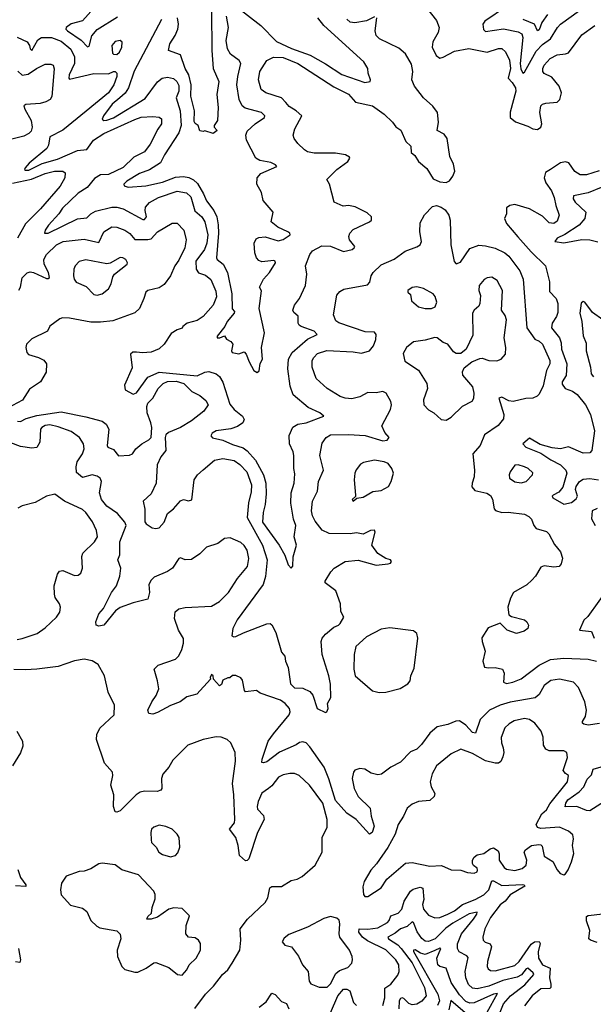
# Model space of a CAD drawing. Extents: x 1603745 to 1745082, y 385868 to 533966.
# Tile 584 of 646: x 1639420 to 1642936, y 493623 to 499653. Entities that reach past the tile are written whole.
import ezdxf

# ---------------------------------------------------------------- set-up
doc = ezdxf.new("R2010")
doc.units = 0

msp = doc.modelspace()

# ---------------------------------------------------------------- linework, layer by layer
at = {"layer": '0CON20XD'}
for points in [[(1639875, 499724), (1639805, 499646.8), (1639735, 499628.5), (1639704, 499605), (1639703.1, 499595), (1639712.1, 499585), (1639797.1, 499527.1), (1639835, 499486.9), (1639845, 499492), (1639862.1, 499555), (1639895, 499593.7), (1640019.5, 499670.5)], [(1640735, 499744.5), (1640897.7, 499617.7), (1640995, 499519.2), (1641086.5, 499476.5), (1641201.2, 499435), (1641295, 499382.6), (1641395, 499316.9), (1641535, 499267.5), (1641567.5, 499275), (1641570, 499285), (1641556.2, 499325), (1641553.8, 499355), (1641528.6, 499395), (1641285, 499617.7), (1641247.5, 499665)], [(1641913.5, 499725), (1641975, 499648.9), (1641991.3, 499605), (1641985.9, 499575), (1641952.3, 499517.7), (1641948.3, 499485), (1641973.2, 499433.2), (1641995, 499418), (1642015, 499422.7), (1642085, 499459.6), (1642173.1, 499476.9), (1642285, 499454.1), (1642355, 499476.9), (1642375, 499477.1), (1642397.3, 499457.3), (1642422.3, 499405), (1642427.7, 499355), (1642414, 499295), (1642438.2, 499268.2), (1642459.3, 499235), (1642462, 499215), (1642426.1, 499086.1), (1642427.3, 499055), (1642458.5, 499028.5), (1642535, 499001.6), (1642565, 498984.6), (1642595, 498981.5), (1642614.4, 498995), (1642621.5, 499015), (1642608.1, 499085), (1642614.2, 499125), (1642623.8, 499135), (1642645, 499141.9), (1642715, 499147.8), (1642731.1, 499165), (1642742.2, 499205), (1642727.8, 499245), (1642681.5, 499301.5), (1642635, 499324.3), (1642626.9, 499335), (1642626.4, 499355), (1642634.6, 499375), (1642671.5, 499415), (1642715, 499437.8), (1642765, 499443.2), (1642785, 499451.1), (1642865, 499559.4), (1642945, 499618.2)], [(1642405, 499734.7), (1642270.4, 499645), (1642259.6, 499625), (1642262.1, 499592.1), (1642275, 499580), (1642385, 499598.1), (1642475, 499578.4), (1642497.3, 499567.3), (1642503.7, 499543.7), (1642487.7, 499385), (1642491.7, 499351.7), (1642505, 499326), (1642515, 499332.5), (1642585, 499460.3), (1642625, 499501.6), (1642673.9, 499535), (1642716.2, 499605), (1642735, 499625.5), (1642851.4, 499708.6)], [(1639828, 499092), (1639685, 498977.1), (1639604.6, 498935.4), (1639596.8, 498885), (1639586.8, 498865), (1639477.8, 498775), (1639454.3, 498745), (1639450, 498735), (1639455, 498730.8), (1639475, 498732), (1639558.5, 498771.5), (1639651.3, 498798.7), (1639775, 498852.3), (1639831.2, 498858.8), (1639871.8, 498915), (1639935, 498955.2), (1640125, 499042.6), (1640165, 499055.3), (1640235, 499060.8), (1640275, 499056.5), (1640290, 499045), (1640289.4, 499015), (1640266.7, 498983.3), (1640219.9, 498890.1), (1640185.2, 498844.8), (1640118.8, 498811.2), (1640055, 498748.7), (1639965, 498705.8), (1639915, 498703.4), (1639879.3, 498680.7), (1639832.5, 498625), (1639779.3, 498590.7), (1639681.7, 498498.3), (1639659.6, 498465), (1639596.8, 498395), (1639576.9, 498365), (1639572.5, 498345), (1639595, 498346.5), (1639775, 498432.8), (1639830.4, 498439.6), (1639855.2, 498464.8), (1639885, 498479.7), (1639984.7, 498504.7), (1640014.7, 498504.7), (1640055, 498494.7), (1640175, 498429.1), (1640185, 498428.5), (1640197.3, 498445), (1640189.3, 498485), (1640191.6, 498505), (1640215, 498532.9), (1640271.4, 498565), (1640385, 498603.6), (1640442.4, 498592.4), (1640469, 498569), (1640492.6, 498482.6), (1640536.7, 498446.7), (1640554.4, 498414.4), (1640573.5, 498335), (1640566.7, 498285), (1640553.4, 498245), (1640500.3, 498175), (1640501.7, 498125), (1640515, 498102.4), (1640559.5, 498089.5), (1640592.5, 498062.5), (1640621.5, 497991.5), (1640625.9, 497955), (1640606, 497905), (1640545, 497835.3), (1640508.1, 497811.9), (1640446, 497794), (1640420, 497775), (1640416.7, 497763.3), (1640385, 497753.1), (1640348.6, 497731.4), (1640304.5, 497665), (1640275, 497636.4), (1640225, 497616.7), (1640173.1, 497613.1), (1640135, 497617.8), (1640112.5, 497617.5), (1640100, 497605), (1640109.2, 497520.8), (1640061.4, 497415), (1640066.1, 497386.1), (1640115, 497358.8), (1640135, 497368), (1640206, 497464), (1640275, 497493.7), (1640507.1, 497472.9), (1640555, 497494.8), (1640578.9, 497498.9), (1640625, 497483.9), (1640645, 497468.8), (1640665, 497432.9), (1640708, 497298), (1640735, 497266.2), (1640785.7, 497225), (1640796.5, 497205), (1640788.2, 497185), (1640755, 497161.3), (1640715, 497147.4), (1640625, 497134.4), (1640599.7, 497120.3), (1640592, 497105), (1640602.7, 497092.7), (1640665, 497078.2), (1640725, 497051.4), (1640790.6, 497030.6), (1640815, 497012.9), (1640865.9, 496955.9), (1640914.3, 496865), (1640929.3, 496815), (1640930.1, 496749.9), (1640923.8, 496685), (1640911.4, 496635), (1640908, 496575), (1641010, 496435), (1641044.5, 496374.5), (1641065, 496313.8), (1641085, 496294.2), (1641094.1, 496305.9), (1641095.7, 496364.3), (1641117.5, 496435), (1641103.3, 496485), (1641112.3, 496555), (1641098.7, 496595), (1641082.7, 496692.7), (1641084.3, 496755), (1641102, 496815), (1641107.4, 496872.6), (1641100.8, 496905), (1641100.4, 496985), (1641096.7, 497006.7), (1641073.6, 497056.4), (1641072.7, 497107.3), (1641095, 497156.9), (1641124, 497175), (1641175, 497184.8), (1641283.3, 497225), (1641259.2, 497245), (1641188.2, 497278.2), (1641096.7, 497355), (1641078, 497408), (1641062.9, 497515), (1641068.4, 497575), (1641089.7, 497615), (1641185, 497696.3), (1641243.1, 497725), (1641225, 497745.3), (1641145, 497773.5), (1641132.8, 497782.8), (1641126.9, 497795), (1641126.5, 497836.5), (1641099.4, 497859.4), (1641094.4, 497875), (1641104.3, 497905), (1641134.6, 497945.4), (1641171.5, 498025), (1641180, 498095), (1641172.9, 498145), (1641197.7, 498215), (1641215, 498238.5), (1641272.6, 498267.4), (1641325.3, 498265.3), (1641405, 498233.3), (1641458.8, 498245), (1641471.2, 498255), (1641473.8, 498265), (1641441.1, 498305), (1641438.1, 498325), (1641443.3, 498345), (1641465, 498368.2), (1641565, 498414.2), (1641576, 498425), (1641577.5, 498445), (1641550.7, 498470.7), (1641476.4, 498506.4), (1641435, 498515.6), (1641402.1, 498512.1), (1641346.7, 498535), (1641320, 498645), (1641303.3, 498675), (1641364, 498735), (1641432, 498785), (1641443.8, 498805), (1641441.7, 498811.7), (1641416.5, 498826.5), (1641355.4, 498835.4), (1641225, 498836.2), (1641185, 498843.1), (1641165, 498855.7), (1641124.5, 498894.5), (1641102.5, 498925), (1641096.9, 498945), (1641106.4, 498985), (1641149.2, 499065), (1641115, 499095.6), (1641070.9, 499120.9), (1641051.9, 499145), (1641025, 499174.4), (1640928, 499205), (1640899.5, 499225), (1640884.2, 499285), (1640891, 499335), (1640935, 499402.2), (1640975, 499423.3), (1641035, 499421.5), (1641124.8, 499384.8), (1641345, 499242.7), (1641435, 499196.1), (1641478.5, 499148.5), (1641581.9, 499125), (1641653.3, 499075), (1641706, 499026), (1641725, 498997.5), (1641756.1, 498976.1), (1641787.5, 498907.5), (1641817.8, 498877.8), (1641820.5, 498840.5), (1641841.7, 498821.7), (1641863.8, 498785), (1641915, 498741.2), (1641955, 498678.8), (1641995, 498660), (1642035, 498656.7), (1642055, 498666.7), (1642076, 498695), (1642087.5, 498725), (1642078.3, 498768.3), (1642055.7, 498815.7), (1642041.1, 498925), (1642021.5, 498951.5), (1641980, 498975), (1641988.2, 499025), (1641980.6, 499085), (1641953.2, 499123.2), (1641895, 499174), (1641839.6, 499245), (1641824.7, 499285), (1641829.6, 499335), (1641821.1, 499381.1), (1641785, 499443.8), (1641745, 499478.1), (1641625.4, 499535.4), (1641605.4, 499555.4), (1641599.6, 499585), (1641610, 499665)], [(1640288.7, 499655), (1640122.2, 499337.8), (1640087, 499235), (1640066.3, 499203.7), (1640034, 499174), (1639987.1, 499135), (1639933.6, 499065), (1639925, 499043.3), (1639935.7, 499035.7), (1639955, 499038.5), (1639995, 499053), (1640189.3, 499170.7), (1640265, 499271.8), (1640294.2, 499295), (1640325, 499300.4), (1640363, 499293), (1640383.6, 499273.6), (1640395, 499249.2), (1640395, 499216.2), (1640379.2, 499175), (1640404.3, 499094.3), (1640409, 499005), (1640395, 498959.6), (1640308, 498825), (1640283.9, 498776.1), (1640216.5, 498733.5), (1640155, 498711.3), (1640077.5, 498665), (1640058.8, 498645), (1640060, 498635), (1640085, 498627.1), (1640193.8, 498635), (1640295, 498658.3), (1640375, 498688.6), (1640425, 498692.4), (1640456.9, 498686.9), (1640485, 498672), (1640509, 498649), (1640547.1, 498587.1), (1640564.6, 498544.6), (1640609.5, 498485), (1640628.3, 498445), (1640637.2, 498397.2), (1640638.4, 498345), (1640626.2, 498195), (1640630, 498185), (1640666.5, 498156.5), (1640694.3, 498105), (1640720, 497975), (1640721.7, 497881.7), (1640736, 497865), (1640734, 497855), (1640691.1, 497805), (1640676.9, 497775), (1640630, 497715), (1640630, 497705), (1640646.1, 497703.9), (1640675, 497717.5), (1640687, 497697), (1640715, 497682.5), (1640725.9, 497665.9), (1640717.5, 497625), (1640722.5, 497615), (1640763, 497607), (1640795, 497620), (1640808, 497605), (1640827, 497557), (1640854.4, 497504.4), (1640875, 497492), (1640887.1, 497502.9), (1640893.2, 497546.8), (1640907.5, 497575), (1640902.5, 497645), (1640920.9, 497735), (1640888.2, 497885), (1640902, 497992), (1640890, 498015), (1640913.6, 498065), (1640951.5, 498105), (1640987.5, 498165), (1640986.2, 498175), (1640977.8, 498177.8), (1640905, 498170), (1640885, 498178.1), (1640871.5, 498195), (1640860.9, 498225), (1640857.3, 498285), (1640869.6, 498310.4), (1640885, 498319.2), (1640925, 498323.6), (1641005, 498299.6), (1641035, 498306.7), (1641078, 498335), (1641076, 498345), (1641064.4, 498354.4), (1641002.1, 498382.1), (1640961.4, 498415), (1640973.8, 498475), (1640912, 498545), (1640902.9, 498595), (1640874.4, 498645), (1640876.2, 498683.8)], [(1640595.2, 499705), (1640597.1, 499465), (1640605.2, 499355.2), (1640640.3, 499275), (1640628.9, 499195), (1640636.5, 499115), (1640632.9, 499035), (1640611.2, 499005), (1640612.5, 498995), (1640630, 498975), (1640605, 498956.7), (1640555, 498972.5), (1640545, 498967.5), (1640525, 498972.5), (1640513.3, 499005), (1640495, 499016.7), (1640489.2, 499029.2), (1640491.5, 499095), (1640469.1, 499185), (1640471.6, 499255), (1640456.6, 499315), (1640434.8, 499355), (1640405, 499436.9), (1640332.5, 499465), (1640341.2, 499505), (1640373.8, 499556.2), (1640388.8, 499595), (1640394.3, 499625.7), (1640386.4, 499665)], [(1640876.2, 498683.8), (1640898.2, 498711.8), (1640996.2, 498755), (1640988.8, 498765), (1640959.5, 498779.5), (1640891.7, 498791.7), (1640866.7, 498805), (1640810.6, 498915), (1640806.4, 498945), (1640815, 498970), (1640862.7, 499015), (1640920, 499055), (1640922.9, 499065), (1640902, 499085), (1640801.1, 499111.1), (1640784.5, 499125), (1640766.1, 499165), (1640751.8, 499255), (1640756.2, 499305), (1640776.2, 499385), (1640765, 499402.2), (1640711.3, 499441.3), (1640693.7, 499473.7), (1640686.4, 499526.4), (1640699.6, 499605), (1640688.2, 499675)], [(1641595, 499670), (1641545, 499646.5), (1641475, 499633.3), (1641445, 499637.5), (1641426, 499656)], [(1642655, 499684.3), (1642620.2, 499635), (1642605, 499590), (1642595, 499585.8), (1642575.5, 499625.5), (1642506.2, 499655)], [(1639405, 499546.2), (1639465, 499518.2), (1639480.8, 499495), (1639485, 499473.8), (1639495, 499464.6), (1639530.6, 499529.4), (1639552.5, 499545), (1639615, 499543.9), (1639675, 499521.4), (1639733.4, 499473.4), (1639756.8, 499425), (1639756.2, 499385), (1639722.9, 499315), (1639720.4, 499295), (1639725, 499288.1), (1639875, 499322.7), (1639965, 499321.4), (1639995, 499335.7), (1640005, 499335.7), (1640014.4, 499325), (1640015.8, 499305), (1639997.7, 499255), (1639964.1, 499205), (1639828, 499092)], [(1640015, 499440.8), (1640032.5, 499455), (1640045.6, 499485), (1640047.5, 499515), (1640035.6, 499525.6), (1640005, 499520), (1639984.5, 499495), (1639989.1, 499449.1), (1639995, 499442), (1640015, 499440.8)], [(1639408.4, 499338.4), (1639435, 499313.1), (1639470.8, 499319.2), (1639523.1, 499355), (1639575, 499380.5), (1639610.8, 499380.8), (1639624.3, 499374.3), (1639631.9, 499351.9), (1639617, 499183), (1639606, 499164), (1639580.8, 499149.2), (1639545, 499140.2), (1639456.5, 499133.5), (1639445, 499125.7), (1639450.8, 499105), (1639490.2, 499035), (1639496.6, 498995), (1639489.8, 498970.2), (1639475, 498955.6), (1639445, 498940.6), (1639355, 498917.5)], [(1642972.1, 498727.9), (1642895, 498702.9), (1642855, 498703.3), (1642822.7, 498722.7), (1642785.7, 498775.7), (1642765, 498782), (1642735, 498776.1), (1642674.3, 498735.7), (1642643.4, 498716.6), (1642635.3, 498685), (1642645.9, 498655), (1642679.5, 498605), (1642696, 498565), (1642705.7, 498515.7), (1642727.1, 498455), (1642715, 498419.2), (1642695, 498405.6), (1642665, 498408.9), (1642625, 498450), (1642545, 498494.5), (1642455, 498521.4), (1642424.1, 498515.9), (1642405, 498500), (1642404, 498465), (1642392.2, 498435), (1642405, 498405.8), (1642473.9, 498323.9), (1642555, 498231.5), (1642642.9, 498145), (1642667.8, 498047.8), (1642668.6, 497988.6), (1642707.9, 497945), (1642719.6, 497915), (1642719.4, 497860.6), (1642710, 497835), (1642683.1, 497795), (1642680.9, 497765), (1642728.2, 497705), (1642738.9, 497675), (1642741.8, 497635), (1642773.5, 497545), (1642770.3, 497475), (1642744.8, 497435.2), (1642745, 497421.2), (1642764.7, 497394.7), (1642808.6, 497378.6), (1642838.3, 497358.3), (1642888.9, 497295), (1642919.6, 497235), (1642942.7, 497135), (1642927.7, 497015), (1642915, 497001.2), (1642875, 496997.7), (1642785, 497036.4), (1642735, 497025.9), (1642685, 497031.7), (1642611.3, 497051.3), (1642545, 497090.6), (1642503.3, 497055), (1642522.5, 497035), (1642615, 496998.2), (1642675, 496958), (1642735, 496927), (1642768.3, 496895), (1642773.5, 496875), (1642750.3, 496789.7), (1642725, 496759.3), (1642689.4, 496740.6), (1642684.3, 496735), (1642688.1, 496725), (1642755.5, 496685.5), (1642803.3, 496696.7), (1642830.5, 496719.5), (1642839.2, 496735), (1642827.5, 496775), (1642831.3, 496795), (1642852.3, 496825), (1642875, 496838.6), (1642915, 496843.6), (1642968.6, 496835)], [(1639375, 498652.1), (1639493.1, 498676.9), (1639575, 498712.1), (1639633.8, 498725), (1639685.3, 498725.3), (1639698.8, 498715), (1639695.6, 498685), (1639667, 498633), (1639546.7, 498495), (1639456.4, 498403.6), (1639405.9, 498315)], [(1642985, 498624.6), (1642905, 498592.7), (1642815.8, 498575), (1642813.6, 498555), (1642825.3, 498535.3), (1642889.6, 498475), (1642883.5, 498435), (1642850, 498395), (1642761.7, 498338.3), (1642713.8, 498315), (1642701.2, 498295), (1642755, 498286.9), (1642865, 498307.7), (1642915, 498304.8), (1642965, 498292.9)], [(1640954.7, 495955.3), (1640966.4, 495946.4), (1640989.5, 495899.5), (1641025, 495779.4), (1641045.7, 495755), (1641050, 495725), (1641066, 495685), (1641080.9, 495585), (1641105, 495562.1), (1641155, 495558.5), (1641199.1, 495539.1), (1641217.1, 495517.1), (1641244.3, 495435), (1641295, 495410), (1641302.5, 495415), (1641310, 495435), (1641306.7, 495465), (1641327.5, 495502.5), (1641324.7, 495584.7), (1641315.4, 495635), (1641274.6, 495765), (1641267.1, 495845), (1641274.5, 495865), (1641295, 495889.5), (1641345, 495933.6), (1641375, 495944.6), (1641385, 495954.4), (1641406.7, 495995), (1641388.3, 496028.3), (1641386.7, 496075), (1641358, 496155), (1641293.3, 496205), (1641292, 496215), (1641327.7, 496272.3), (1641348.6, 496295), (1641415.5, 496334.5), (1641495, 496344.1), (1641605, 496313.3), (1641678.7, 496321.3), (1641692.5, 496325), (1641700, 496335), (1641692.5, 496345), (1641665, 496354), (1641615, 496383.8), (1641578.8, 496435), (1641600, 496515), (1641595, 496527.5), (1641570, 496525), (1641525, 496503.3), (1641485, 496511.4), (1641445, 496503.8), (1641316.5, 496506.5), (1641275, 496527.5), (1641231.7, 496581.7), (1641215.4, 496615), (1641209.7, 496645), (1641215.4, 496705), (1641245.6, 496765), (1641251.8, 496825), (1641282, 496895), (1641259.1, 496985), (1641275, 497060), (1641298, 497095), (1641325, 497110), (1641435, 497111.8), (1641537.6, 497107.6), (1641645, 497073.2), (1641673, 497077), (1641683.8, 497095), (1641658.1, 497125), (1641640, 497165), (1641692.2, 497265), (1641700, 497295), (1641695.8, 497315), (1641665.6, 497365.6), (1641645, 497375.7), (1641605, 497368), (1641555, 497370), (1641505, 497342.9), (1641455, 497331.9), (1641415, 497334.3), (1641385, 497345.7), (1641305.7, 497395), (1641238.1, 497455), (1641212.7, 497525), (1641213.5, 497565), (1641222.2, 497585), (1641245, 497609.6), (1641303.2, 497626.8), (1641465, 497620), (1641515, 497611.1), (1641564.1, 497625.9), (1641589.1, 497655), (1641602.7, 497695), (1641605.7, 497725.7), (1641595, 497740), (1641538.3, 497741.7), (1641376.2, 497796.2), (1641358, 497808), (1641344.5, 497845), (1641364.5, 497965.5), (1641381.7, 497988.3), (1641407.3, 498002.7), (1641551.3, 498028.7), (1641565.5, 498045), (1641574.5, 498085), (1641586, 498104), (1641635, 498152.5), (1641715, 498185.5), (1641782.5, 498235), (1641855, 498262.2), (1641874.2, 498275), (1641882.9, 498295), (1641873.2, 498353.2), (1641875, 498410), (1641901.5, 498458.5), (1641950, 498510), (1641975, 498516.2), (1642002.9, 498505), (1642027.7, 498487.7), (1642050, 498455), (1642058, 498425), (1642062.3, 498275), (1642082.8, 498172.8), (1642095, 498158), (1642122.6, 498167.4), (1642178.9, 498251.1), (1642235, 498271.8), (1642275, 498269.1), (1642335, 498253.6), (1642393.1, 498225), (1642418.2, 498205), (1642485.4, 498115), (1642505.4, 498065), (1642528.2, 497765), (1642576.8, 497696.8), (1642605, 497684.6), (1642625.2, 497665.2), (1642668.9, 497565), (1642669.2, 497545), (1642649.3, 497505), (1642629.4, 497410.6), (1642605, 497358.8), (1642592.6, 497347.4), (1642565, 497336.2), (1642523, 497333), (1642445, 497315.3), (1642418.8, 497318.8), (1642375, 497341.2), (1642357.5, 497335), (1642387.3, 497235), (1642385, 497208.8), (1642352.5, 497167.5), (1642269.1, 497110.9), (1642243.6, 497045), (1642198.6, 496995), (1642208.2, 496895), (1642206.2, 496853.8), (1642192.9, 496815), (1642192.1, 496792.1), (1642210.5, 496770.5), (1642283.4, 496753.4), (1642305, 496740), (1642317.3, 496717.3), (1642327.8, 496657.8), (1642336.9, 496646.9), (1642375, 496635.6), (1642415, 496636.4), (1642513.9, 496623.9), (1642541.1, 496611.1), (1642558, 496595), (1642571.9, 496555), (1642586.9, 496536.9), (1642648.7, 496518.7), (1642664.4, 496505), (1642698.9, 496438.9), (1642734.5, 496395), (1642747.5, 496355), (1642739.7, 496320.3), (1642726.2, 496303.8), (1642695, 496300), (1642635, 496307.5), (1642615, 496301.2), (1642582, 496245), (1642559.8, 496220.2), (1642528, 496192), (1642446.2, 496145), (1642429.2, 496110.8), (1642412, 496055), (1642419.3, 496009.3), (1642435, 495998.8), (1642515, 495976.9), (1642529.4, 495965), (1642539.5, 495945), (1642535.6, 495925), (1642511.7, 495908.3), (1642465, 495894.6), (1642407.5, 495915), (1642365, 495956.7), (1642292.3, 495927.7), (1642252.7, 495867.3), (1642254.3, 495844.3), (1642273.8, 495785), (1642258.8, 495725), (1642268.3, 495688.3), (1642293.3, 495683.3), (1642335, 495685.7), (1642380, 495675), (1642390.5, 495650.5), (1642386.1, 495596.1), (1642405, 495587.5), (1642443.3, 495595), (1642495, 495616.5), (1642605, 495700), (1642674.4, 495735.6), (1642755, 495743.5), (1642903.9, 495736.1), (1642955, 495724.6)], [(1639414.3, 497995.7), (1639425.6, 498015), (1639435, 498072), (1639465, 498102.9), (1639485, 498108.2), (1639505, 498105.3), (1639585, 498067.8), (1639595, 498067.5), (1639602.5, 498075), (1639597.1, 498105), (1639569.3, 498155), (1639567.7, 498185), (1639583.6, 498215), (1639645.6, 498275), (1639685.8, 498294.2), (1639815, 498308.1), (1639905, 498289.1), (1639935.2, 498354.8), (1639985, 498385.3), (1640015, 498383.2), (1640065, 498363.8), (1640095, 498343.5), (1640125, 498306.1), (1640205, 498306.3), (1640225, 498311.8), (1640265, 498353.8), (1640355, 498406), (1640385, 498406), (1640425.6, 498365), (1640440.4, 498305), (1640431.6, 498255), (1640395, 498180), (1640370.9, 498145), (1640344.6, 498085.4), (1640305, 498031.9), (1640275, 498011.5), (1640206.2, 497993.8), (1640193.1, 497985), (1640181.8, 497945), (1640153.5, 497885), (1640125, 497856.9), (1639991.1, 497808.9), (1639915, 497799.7), (1639855, 497801.5), (1639725, 497825.6), (1639683.2, 497826.8), (1639665, 497820.8), (1639604.3, 497775.7), (1639590, 497745), (1639495, 497698), (1639462.5, 497665), (1639458, 497645), (1639464, 497614), (1639472.9, 497602.9), (1639535, 497584.3), (1639567.7, 497567.7), (1639583.8, 497545), (1639582.5, 497495), (1639548, 497435), (1639480.1, 497389.9), (1639437.6, 497322.4), (1639345, 497274)], [(1639895, 497965.6), (1639925, 497974.4), (1639964, 498005), (1639980.8, 498035), (1639990.9, 498079.1), (1640002, 498095), (1640078.8, 498155), (1640081.2, 498165), (1640071.2, 498185), (1640052.5, 498195), (1640035, 498195.8), (1639975, 498161.4), (1639955, 498157.5), (1639825, 498183.1), (1639785, 498172.7), (1639759.4, 498145), (1639751.5, 498125), (1639749.1, 498085), (1639753.6, 498065), (1639766.5, 498046.5), (1639828.2, 498018.2), (1639875, 497969.4), (1639895, 497965.6)], [(1642035, 497200), (1642065, 497218), (1642134.4, 497285.6), (1642193.9, 497316.1), (1642204.1, 497335.9), (1642206.9, 497365), (1642197.5, 497405), (1642136.9, 497476.9), (1642133.8, 497496.2), (1642145, 497522), (1642191.7, 497558.3), (1642241.1, 497578.9), (1642255, 497580.6), (1642295, 497565.8), (1642345, 497563.1), (1642371.2, 497575), (1642398.6, 497605), (1642400.8, 497645), (1642389.1, 497705), (1642403.8, 497815), (1642395, 497842.5), (1642373.6, 497875), (1642378.8, 497995), (1642347.1, 498055), (1642315, 498075.6), (1642285, 498071.9), (1642267.2, 498062.8), (1642235.6, 498025), (1642234.3, 497995), (1642244.3, 497965), (1642241.5, 497915), (1642235, 497899.2), (1642205.7, 497875), (1642195.5, 497855), (1642198.2, 497721.8), (1642157.5, 497635), (1642125, 497608), (1642095, 497608), (1642078.3, 497618.3), (1642045, 497666), (1642015, 497676.2), (1641980, 497705), (1641965, 497707.1), (1641905, 497690), (1641835, 497680.6), (1641790.8, 497645), (1641771.4, 497608.6), (1641781.2, 497561.2), (1641865, 497505.7), (1641916, 497426), (1641919.5, 497395), (1641894.5, 497325), (1641897.1, 497295), (1641925, 497262.9), (1641958.8, 497245), (1642003.9, 497203.9), (1642035, 497200)], [(1641945, 497884.4), (1641966, 497895), (1641976.6, 497923.4), (1641967.6, 497957.6), (1641955, 497973.3), (1641895, 498006.7), (1641855, 498016.7), (1641825, 498013.3), (1641800, 497995), (1641800, 497985), (1641815, 497970), (1641821.7, 497931.7), (1641864, 497895), (1641905, 497884.4), (1641945, 497884.4)], [(1642995, 497814.7), (1642930.4, 497860.4), (1642885, 497922.5), (1642875, 497927.5), (1642862.8, 497917.2), (1642853.1, 497855), (1642865.3, 497805.3), (1642873.4, 497716.6), (1642891.9, 497671.9), (1642892.7, 497625), (1642919.1, 497525), (1642924, 497484), (1642936.7, 497465)], [(1639405.6, 497194.4), (1639425, 497192.5), (1639459.5, 497210.5), (1639525, 497228.3), (1639675, 497251), (1639825, 497221.8), (1639925, 497194.1), (1639950.8, 497175), (1639965.4, 497145), (1639955.8, 497045.8), (1639960, 497035), (1639995, 497021.5), (1640025, 496983), (1640093.6, 496986.4), (1640111.4, 496995), (1640132.5, 497025), (1640168, 497055), (1640210.9, 497079.1), (1640225.8, 497095), (1640229.4, 497155), (1640224.4, 497185), (1640201.8, 497245), (1640198.9, 497285), (1640205, 497304), (1640235.3, 497334.7), (1640268.2, 497395), (1640299.6, 497425), (1640325, 497437.7), (1640378.9, 497438.9), (1640425.1, 497425.1), (1640475, 497376.2), (1640525, 497352.2), (1640561.7, 497321.7), (1640574.4, 497295), (1640549.4, 497255), (1640473.2, 497196.8), (1640405, 497155.5), (1640331.2, 497125), (1640315, 497110), (1640310.8, 497095), (1640315.6, 497015), (1640284.4, 496975.6), (1640263.6, 496926.4), (1640256.1, 496815), (1640225, 496748.9), (1640176.7, 496705), (1640186.5, 496655), (1640187.6, 496577.6), (1640195, 496566), (1640232, 496542), (1640255, 496536.7), (1640275, 496541.2), (1640305, 496576.2), (1640325, 496629.2), (1640362.2, 496657.8), (1640405, 496705.7), (1640425, 496714.2), (1640455, 496705.7), (1640475, 496712), (1640489.6, 496835), (1640509.6, 496865), (1640545, 496896.4), (1640614.4, 496955), (1640665, 496965.9), (1640735, 496953.3), (1640768.8, 496928.8), (1640811.6, 496885), (1640840, 496805), (1640838.3, 496761.7), (1640821.6, 496695), (1640814.7, 496605), (1640908.6, 496435), (1640937.3, 496345), (1640926.6, 496243.4), (1640913.2, 496195), (1640753, 495977), (1640726.9, 495925), (1640719.3, 495879.3), (1640732.6, 495872.6), (1640745, 495874.7), (1640791, 495899), (1640935, 495952.7), (1640954.7, 495955.3)], [(1640975, 495280), (1641071.1, 495395), (1641077.8, 495415), (1641073.1, 495435), (1641048, 495465), (1641018, 495485), (1640895, 495528.1), (1640872.5, 495545), (1640805, 495537.5), (1640797.5, 495545), (1640785, 495607.5), (1640775, 495622.5), (1640745, 495636.7), (1640725, 495636.7), (1640707.5, 495622.5), (1640695, 495622.5), (1640665, 495607.5), (1640657.5, 495582.5), (1640645, 495572.5), (1640607.5, 495615), (1640606.7, 495635), (1640595, 495642.5), (1640587.5, 495625), (1640590, 495615), (1640505, 495522.9), (1640445, 495505.7), (1640404.4, 495475.6), (1640345, 495452.9), (1640265, 495409.7), (1640235, 495400.8), (1640210.8, 495405), (1640205.5, 495425), (1640229.4, 495475), (1640256.9, 495515), (1640272.5, 495555), (1640265.5, 495605), (1640244, 495675), (1640269.7, 495700.3), (1640375, 495737.1), (1640395, 495758), (1640413.8, 495796.2), (1640424.4, 495835), (1640424.3, 495864.3), (1640394.3, 495915), (1640369.2, 495985), (1640372.4, 496027.6), (1640395, 496044.3), (1640435, 496053.3), (1640595, 496062.3), (1640645, 496090.9), (1640698.9, 496145), (1640755, 496231.1), (1640816.2, 496305), (1640824, 496354), (1640813.4, 496405), (1640795, 496433.5), (1640775, 496450.5), (1640709.1, 496479.1), (1640675, 496475.8), (1640635, 496445.8), (1640565, 496422), (1640525, 496382), (1640473.6, 496346.4), (1640435, 496344.2), (1640405, 496357.5), (1640395, 496353.3), (1640357.5, 496295), (1640325, 496273.3), (1640245, 496240), (1640225, 496221.2), (1640212, 496195), (1640216, 496145), (1640205.6, 496104.4), (1640115, 496082.5), (1640035, 496052.9), (1640007, 496033), (1639936, 495945), (1639905, 495938), (1639888.8, 495945), (1639887.5, 495965), (1639904, 496015), (1639932.9, 496047.1), (1639983.6, 496145), (1640012.3, 496185), (1640033.1, 496245), (1640039.7, 496295), (1640022.2, 496345), (1640033.9, 496376.1), (1640033.3, 496455), (1640072.9, 496555), (1640065, 496575.7), (1640018.4, 496628.4), (1639955, 496673.9), (1639920.9, 496715), (1639909.3, 496755), (1639920.6, 496825), (1639912.9, 496845), (1639895, 496858.2), (1639865, 496865.4), (1639805, 496848.8), (1639769, 496879), (1639765.3, 496914.7), (1639771.8, 496945), (1639805.3, 496995), (1639814.7, 497025), (1639810.9, 497055), (1639785.5, 497095), (1639735, 497132.1), (1639655, 497160.3), (1639605, 497171.2), (1639575, 497167.4), (1639555, 497156.2), (1639547.9, 497145), (1639543.2, 497065), (1639525, 497032.9), (1639495, 497028.4), (1639425, 497040), (1639365, 497061.8)], [(1641465, 496704), (1641486.7, 496723.3), (1641525, 496728.9), (1641585, 496763.5), (1641635, 496770), (1641680, 496795), (1641697.5, 496825), (1641711.4, 496875), (1641701.1, 496905), (1641678.1, 496935), (1641655, 496946), (1641595, 496955.5), (1641528.3, 496941.7), (1641509.1, 496930.9), (1641482.7, 496897.3), (1641474.6, 496875), (1641469.6, 496835), (1641478.3, 496741.7), (1641477.5, 496732.5), (1641457.5, 496715), (1641465, 496704)], [(1642495, 496815.8), (1642525, 496824.3), (1642562.5, 496865), (1642565, 496877.5), (1642536.2, 496905), (1642515, 496915.7), (1642475, 496927.1), (1642455, 496924), (1642426, 496885), (1642420, 496865), (1642423.3, 496845), (1642455, 496822), (1642495, 496815.8)], [(1639405, 495858), (1639435, 495862.5), (1639526.8, 495893.2), (1639575, 495928), (1639645, 495994.2), (1639665.6, 496025), (1639670, 496055), (1639664.4, 496075), (1639637.3, 496115), (1639632.3, 496135), (1639630.9, 496185), (1639651.8, 496258.2), (1639663.8, 496275), (1639685, 496280.6), (1639755, 496250), (1639778.1, 496251.9), (1639795.5, 496264.5), (1639804.4, 496295), (1639801.5, 496365), (1639806.9, 496385), (1639879.4, 496455), (1639897.1, 496485), (1639890.5, 496525), (1639867, 496577), (1639825.3, 496635.3), (1639805, 496653.5), (1639695, 496704.2), (1639635, 496747.5), (1639585, 496735.8), (1639513.7, 496696.3), (1639435, 496676.7), (1639408.8, 496661.2)], [(1642960.5, 496659.5), (1642930, 496645), (1642924.2, 496595.8), (1642947.5, 496555)], [(1643037.5, 496185), (1642902.5, 495997.5), (1642878.9, 495975), (1642852.5, 495915), (1642925, 495906.7), (1642940.6, 495865)], [(1641623.4, 495533.4), (1641665, 495534.4), (1641752.7, 495557.3), (1641800, 495585), (1641814.2, 495605), (1641817.5, 495635), (1641838.3, 495681.7), (1641860.8, 495865), (1641854.3, 495894.3), (1641835, 495910.8), (1641688.5, 495928.5), (1641635, 495919.6), (1641546, 495874), (1641480.8, 495815), (1641470.6, 495765), (1641467.5, 495675), (1641476, 495635), (1641582.6, 495542.6), (1641623.4, 495533.4)], [(1640492.7, 493597.3), (1640559.2, 493685), (1640608.8, 493735), (1640663.4, 493806.6), (1640696.2, 493835), (1640721.4, 493875), (1640770.3, 493955), (1640775.5, 494015), (1640771.4, 494085), (1640816, 494145), (1640924.3, 494245.7), (1640940, 494275), (1640953.6, 494336.4), (1640966.4, 494343.6), (1641025, 494344.4), (1641085, 494380.5), (1641120.6, 494389.4), (1641150.8, 494405), (1641230.6, 494475), (1641274.3, 494555), (1641273.8, 494646.2), (1641303.9, 494706.1), (1641305.4, 494755), (1641278.9, 494855), (1641195.9, 494965.9), (1641133.8, 495025), (1641105, 495035.7), (1641075, 495036.9), (1641035, 495028.9), (1641005.4, 495014.6), (1640965, 494960.8), (1640945.8, 494945), (1640905, 494915.8), (1640881.1, 494865), (1640875.4, 494835.4), (1640878.6, 494818.6), (1640915, 494780), (1640919.5, 494755), (1640878, 494675), (1640825.3, 494514.7), (1640815, 494503.1), (1640805, 494502.5), (1640766.4, 494535), (1640760, 494595), (1640745, 494643.8), (1640706.2, 494695), (1640736.1, 494733.9), (1640739.6, 494755), (1640732.9, 494905), (1640723.8, 494975), (1640742.7, 495112.7), (1640741.2, 495165), (1640713.3, 495225), (1640692.5, 495245), (1640655, 495260), (1640625, 495262), (1640545, 495245.8), (1640450.6, 495209.4), (1640358.3, 495118.3), (1640334.3, 495075.7), (1640297, 495033), (1640290, 495005), (1640290.8, 494945), (1640285, 494933.8), (1640263.1, 494926.9), (1640185, 494928.2), (1640158.3, 494921.7), (1640133.1, 494905), (1640035, 494808), (1640015, 494798.8), (1640005, 494802.5), (1639995.8, 494835), (1639996.9, 494905), (1639979.4, 494965), (1639990.8, 495025), (1639989.2, 495045), (1639939.7, 495099.7), (1639890, 495245), (1639893.2, 495275), (1639911.5, 495315), (1639998, 495395), (1640002, 495455), (1639962.5, 495535), (1639940, 495635), (1639901.4, 495705), (1639865, 495726.4), (1639815, 495737.1), (1639755, 495727.1), (1639701.7, 495708.3), (1639655, 495691.2), (1639525, 495675.4), (1639455, 495670.6), (1639384.5, 495674.5)], [(1642975, 495343.5), (1642905, 495332), (1642878.3, 495338.3), (1642870, 495345), (1642870, 495355), (1642887.9, 495385), (1642894.6, 495424.6), (1642884.7, 495474.7), (1642845, 495564.2), (1642815.3, 495595.3), (1642730, 495615), (1642675, 495606.6), (1642634, 495576), (1642605, 495520), (1642580.2, 495499.8), (1642426, 495474), (1642364.4, 495455.6), (1642300, 495425), (1642243.1, 495366.9), (1642215, 495283.5), (1642195, 495287.3), (1642155, 495333.5), (1642115, 495358.2), (1642093.3, 495356.7), (1642045, 495336.9), (1641978.3, 495321.7), (1641935, 495283.8), (1641884, 495215), (1641855, 495186), (1641815, 495168.8), (1641755, 495106.7), (1641694.4, 495075.6), (1641637, 495033), (1641615, 495028.8), (1641575, 495038.8), (1641535, 495063.3), (1641505, 495066.7), (1641475, 495056.7), (1641466.1, 495043.9), (1641457.5, 495005), (1641470, 494945), (1641494.5, 494895), (1641568.2, 494825), (1641575.3, 494775.3), (1641593.1, 494715), (1641580.6, 494675), (1641565, 494665.8), (1641482.5, 494755), (1641425, 494793.3), (1641355, 494871.8), (1641315.5, 495004.5), (1641286.6, 495075), (1641199.3, 495199.3), (1641175, 495224.5), (1641155, 495231.5), (1641135, 495226.9), (1641115, 495212.7), (1641012.5, 495167.5), (1640935, 495108), (1640915, 495100.9), (1640904.4, 495104.4), (1640905.5, 495125), (1640942.8, 495235), (1640975, 495280)], [(1641555, 494282.5), (1641635, 494335.8), (1641670.6, 494389.4), (1641785, 494487.8), (1641825, 494490.9), (1641935, 494468.5), (1642005, 494472.3), (1642065, 494446.9), (1642125, 494444), (1642165, 494430), (1642205, 494426.2), (1642223.3, 494435), (1642226.9, 494445), (1642225, 494456.2), (1642202.3, 494472.3), (1642195.7, 494485.7), (1642195.6, 494505), (1642206.4, 494525), (1642225, 494537.5), (1642265, 494547.1), (1642304.1, 494575.9), (1642325, 494582.2), (1642353.6, 494563.6), (1642359.6, 494545), (1642358.9, 494505), (1642390.2, 494460.2), (1642405, 494451.1), (1642455, 494441.8), (1642500, 494455), (1642524.4, 494475), (1642529.5, 494505), (1642512.9, 494555), (1642520, 494570), (1642557.5, 494595), (1642602, 494602), (1642615, 494598.8), (1642622, 494592), (1642635, 494531.2), (1642688.6, 494498.6), (1642715, 494446.7), (1642733.6, 494423.6), (1642755, 494416.7), (1642765, 494422.5), (1642782.7, 494447.3), (1642802.9, 494495), (1642817, 494547), (1642808.6, 494595), (1642815.6, 494635.6), (1642811.2, 494661.2), (1642783.2, 494683.2), (1642728.2, 494708.2), (1642615, 494699.6), (1642595, 494705.5), (1642585.9, 494725), (1642620.7, 494789.3), (1642648.9, 494815), (1642669, 494851), (1642777.3, 494985), (1642784.2, 495024.2), (1642765, 495036.2), (1642751.4, 495055), (1642778, 495135), (1642774, 495165), (1642755, 495175.5), (1642666.1, 495176.1), (1642645, 495186.2), (1642630, 495210), (1642628.9, 495258.9), (1642616.1, 495296.1), (1642576.9, 495345), (1642545, 495366.9), (1642515, 495373.1), (1642451.8, 495358.2), (1642419.6, 495340.4), (1642394.6, 495315.4), (1642372.1, 495257.9), (1642374.4, 495225), (1642384.5, 495194.5), (1642388.1, 495165), (1642381.7, 495138.3), (1642369.4, 495110.6), (1642355, 495100), (1642335, 495099.2), (1642275, 495113.3), (1642195, 495160), (1642125, 495186.2), (1642065, 495156.7), (1641975, 495083.5), (1641948.2, 495035), (1641936.7, 494985), (1641941.9, 494955), (1641965.7, 494915), (1641960.8, 494895), (1641935, 494870.6), (1641865, 494865.5), (1641825, 494849.5), (1641794.4, 494825), (1641773.5, 494775), (1641740, 494725), (1641721.5, 494665), (1641676.2, 494583.8), (1641607.4, 494482.6), (1641572.5, 494445), (1641531.1, 494375), (1641522.7, 494342.7), (1641526.7, 494295), (1641535, 494283.3), (1641555, 494282.5)], [(1639402.5, 495295), (1639436.2, 495235), (1639440, 495205), (1639425, 495162.5), (1639375, 495084)], [(1643005, 494864.5), (1642915, 494807.1), (1642895, 494809.2), (1642834.5, 494834.5), (1642763.4, 494833.4), (1642767.1, 494855), (1642779.3, 494875), (1642850.4, 494925), (1642877.9, 494955), (1642898.4, 495001.6), (1642925, 495028.5), (1642936.1, 495063.9), (1642985, 495078.3)], [(1640345, 494526), (1640375, 494533.8), (1640389.7, 494550.3), (1640401.2, 494585), (1640398, 494645), (1640386.2, 494665), (1640355.4, 494695.4), (1640315, 494712.9), (1640275, 494719.2), (1640241.2, 494708.8), (1640228.8, 494695), (1640224.1, 494675.9), (1640225, 494630), (1640228.8, 494615), (1640255.8, 494585.8), (1640273.3, 494555), (1640295, 494541.2), (1640345, 494526)], [(1640415, 493801.2), (1640444, 493835), (1640458.8, 493865), (1640500.8, 493905), (1640529.2, 493955), (1640528, 493995), (1640516.2, 494015), (1640495, 494029.2), (1640454.3, 494034.3), (1640438.8, 494055), (1640440, 494105), (1640461.2, 494165), (1640415, 494210.8), (1640364.2, 494214.2), (1640335, 494205.6), (1640265, 494156), (1640225, 494143.8), (1640200, 494145), (1640205, 494160), (1640228, 494182), (1640231.4, 494215), (1640250.9, 494269.1), (1640251.1, 494295), (1640242.9, 494315), (1640148.8, 494415), (1640046.9, 494446.9), (1640005, 494477.8), (1639925, 494488), (1639905, 494483.8), (1639855, 494453.3), (1639815, 494437.5), (1639785, 494436.7), (1639705, 494408.8), (1639676.7, 494365), (1639669.2, 494325), (1639673.6, 494293.6), (1639731.2, 494231.2), (1639805, 494212), (1639830.5, 494190.5), (1639856.4, 494136.4), (1639891.7, 494101.7), (1639911.7, 494091.7), (1640015, 494073.3), (1640035, 494052.5), (1640040, 494025), (1640018, 493955), (1640018.8, 493915), (1640046.7, 493855), (1640065, 493836.7), (1640125, 493819.2), (1640145, 493820), (1640195.5, 493844.5), (1640242.1, 493877.9), (1640255, 493879.2), (1640335, 493848.8), (1640387.5, 493805), (1640415, 493801.2)], [(1639408.3, 494448.3), (1639425, 494400), (1639456.7, 494355), (1639457.5, 494345), (1639395, 494348.9)], [(1641645.5, 493615), (1641657.7, 493662.3), (1641659.1, 493720.9), (1641695, 493746.5), (1641738.4, 493801.6), (1641745.4, 493825), (1641743.2, 493865), (1641726.2, 493895), (1641665, 493957.6), (1641551.2, 494011.2), (1641522.1, 494035), (1641499.4, 494065), (1641501.5, 494085), (1641555, 494083.8), (1641615, 494092.2), (1641675, 494124.6), (1641685, 494135.8), (1641694.8, 494165.2), (1641739, 494181), (1641762.5, 494205), (1641777.1, 494255), (1641815, 494316.9), (1641831.2, 494328.8), (1641875, 494339.6), (1641891.4, 494335), (1641897.1, 494265), (1641890, 494235), (1641895.4, 494205), (1641925, 494168.2), (1641965, 494153.1), (1641995, 494155.3), (1642045, 494175.3), (1642085, 494196.3), (1642135.2, 494234.8), (1642212.5, 494265), (1642265, 494293.7), (1642295.7, 494324.3), (1642315, 494379.1), (1642325, 494380), (1642375, 494350), (1642505, 494356.4), (1642513.3, 494355), (1642515.8, 494345.8), (1642427.5, 494292.5), (1642395.3, 494255), (1642365, 494232.2), (1642306.8, 494155), (1642270.8, 494085), (1642259.1, 494035), (1642261.1, 494015), (1642273.3, 494003.3), (1642303.8, 493993.8), (1642311.3, 493975), (1642287.8, 493885), (1642285.4, 493855.4), (1642290.9, 493840.9), (1642305, 493830.8), (1642335, 493828.4), (1642455, 493860.2), (1642481, 493885), (1642555, 493992.1), (1642575, 494005.8), (1642605, 494007.9), (1642611.2, 493995), (1642598.3, 493945), (1642600.2, 493905), (1642625, 493865.3), (1642671.5, 493845), (1642667.2, 493785), (1642675, 493745.7), (1642675, 493726.7), (1642669.4, 493720.6), (1642615, 493717.7), (1642561.2, 493675), (1642515, 493614.2)], [(1642360.2, 493565), (1642386.2, 493625), (1642428.8, 493675), (1642516.9, 493743.1), (1642571.6, 493805), (1642568.2, 493815), (1642535, 493844), (1642525, 493839.6), (1642496.3, 493803.7), (1642469.6, 493789.6), (1642380.7, 493769.3), (1642295, 493733.4), (1642225, 493717.2), (1642195, 493721.3), (1642171.6, 493745), (1642154.8, 493784.8), (1642150.3, 493825), (1642168.9, 493908.9), (1642160.2, 493920.2), (1642113.3, 493945), (1642104.1, 493964.1), (1642104.1, 493994.1), (1642128.6, 494055), (1642202.3, 494145), (1642222.9, 494175), (1642225, 494187.5), (1642175, 494176.3), (1642075, 494119.3), (1642031.5, 494088.5), (1641966.9, 494025), (1641925, 494007.6), (1641905, 494009.7), (1641885, 494025.4), (1641856.5, 494066.5), (1641835, 494124.6), (1641825, 494128.9), (1641795, 494098.6), (1641753.8, 494086.2), (1641720.8, 494059.2), (1641677.3, 494035), (1641680.8, 494025), (1641738, 493988), (1641758.3, 493965), (1641825, 493876.1), (1641901, 493725), (1641910.8, 493675), (1641885, 493642.3), (1641855, 493624.1), (1641825, 493619.7), (1641805, 493628.1), (1641775, 493657.7), (1641765, 493663.1), (1641755, 493659.2), (1641746.8, 493645), (1641744.8, 493595)], [(1642960.9, 494000.9), (1642918.8, 494015), (1642908.6, 494025), (1642914.6, 494075), (1642893.8, 494135), (1642895, 494161.2), (1642905, 494167.5), (1642995, 494177.9)], [(1641305, 493727.8), (1641325, 493749.4), (1641358.2, 493811.7), (1641380.6, 493829.4), (1641431.2, 493848.8), (1641455.8, 493875), (1641460.6, 493895), (1641458.9, 493915), (1641442.5, 493955), (1641382.5, 494035), (1641377.7, 494055), (1641382.9, 494115), (1641378.5, 494138.5), (1641365, 494150.6), (1641325, 494160.6), (1641285, 494149.5), (1641185, 494095.7), (1641069.2, 494050.8), (1641040.9, 494029.1), (1641028.6, 494005), (1641045, 493985.7), (1641086.2, 493975), (1641128.8, 493918.8), (1641153.1, 493865), (1641188.1, 493825), (1641194.5, 493765), (1641205, 493749.2), (1641255, 493728.1), (1641305, 493727.8)], [(1639412.2, 493965), (1639424.2, 493895), (1639420.7, 493879.3), (1639395, 493883.1)], [(1642284.9, 493575), (1642348.7, 493688.7), (1642325, 493685.5), (1642205, 493631.1), (1642180.3, 493630.3), (1642155, 493640.6), (1642115, 493681.9), (1642065, 493757.5), (1642033.6, 493843.6), (1641995, 493853.9), (1641983.3, 493865), (1641977.7, 493905), (1642000.8, 493965), (1641995, 493967.9), (1641965, 493953.2), (1641905, 493928), (1641876.3, 493936.3), (1641845, 493956), (1641834.6, 493955.4), (1641834.1, 493945.9), (1641982.6, 493685), (1641992.4, 493645), (1641980.5, 493615)], [(1640888.6, 493605), (1640931.2, 493638.8), (1640965, 493691.2), (1640985, 493682.2), (1641025, 493640), (1641055, 493627.8), (1641070.3, 493595)], [(1641325, 493570.9), (1641370.3, 493675), (1641405, 493714.8), (1641426.1, 493716.1), (1641444.5, 493705), (1641465.6, 493635), (1641485, 493616.7)], [(1642151, 493571), (1642063.6, 493646.4), (1642050.5, 493589.5)]]:
    msp.add_lwpolyline(points, dxfattribs=at)

doc.saveas('drawing.dxf')
